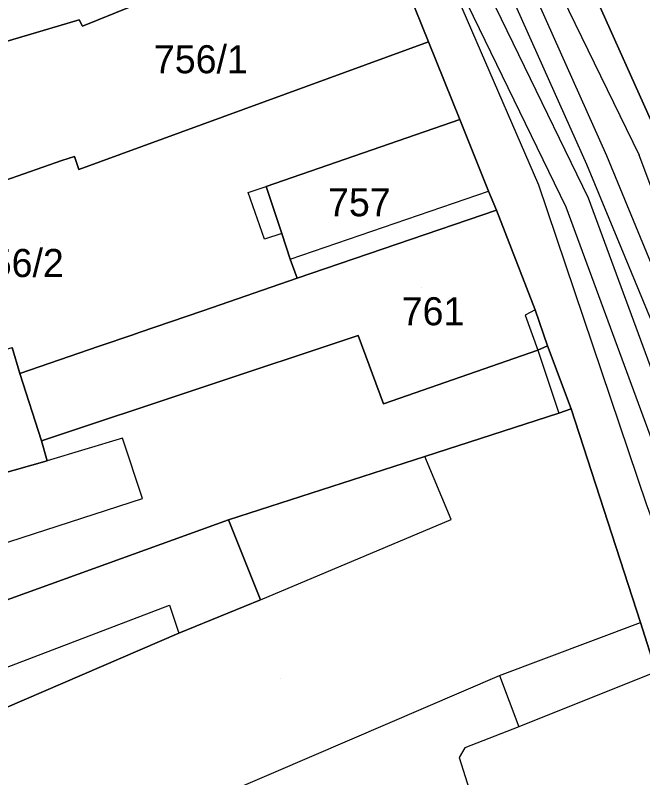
# Model space of a CAD drawing. Extents: x -263423 to -261326, y -1240067 to -1237864.
# Drawn here: x -262842.1 to -262797.4, y -1239094.9 to -1239040.6 of the extents above; entities that cross this region are included whole.
import ezdxf

# ---------------------------------------------------------------- set-up
doc = ezdxf.new("R2010")
doc.units = 0
for name, color, linetype in [('body_kn', 7, 'Continuous'), ('kladpar_druhypozemkov', 7, 'Continuous'), ('kladpar_hranice', 7, 'Continuous'), ('kladpar_parcelnecisla', 7, 'Continuous'), ('kladpar_plochy', 7, 'Continuous'), ('tarchy_linie', 7, 'Continuous'), ('zappar_hrandruhpozemk', 7, 'Continuous')]:
    doc.layers.add(name, color=color, linetype=linetype)

msp = doc.modelspace()

# ---------------------------------------------------------------- linework, layer by layer
at = {"layer": 'body_kn'}
for p, q in [((-262837.59, -1239040.93), (-262837.59, -1239040.93)), ((-262837.35, -1239041.38), (-262837.35, -1239041.38)), ((-262812.71, -1239042.49), (-262812.71, -1239042.49)), ((-262810.48, -1239048.02), (-262810.48, -1239048.02)), ((-262838.83, -1239050.95), (-262838.83, -1239050.95)), ((-262837.93, -1239050.65), (-262837.93, -1239050.65)), ((-262800.02, -1239050.59), (-262800.02, -1239050.59)), ((-262797.7, -1239050.57), (-262797.7, -1239050.57)), ((-262837.6, -1239051.59), (-262837.6, -1239051.59)), ((-262801.45, -1239051.2), (-262801.45, -1239051.2)), ((-262804.85, -1239052.7), (-262804.85, -1239052.7)), ((-262804.85, -1239052.7), (-262804.85, -1239052.7)), ((-262825.54, -1239053.23), (-262825.54, -1239053.23)), ((-262824.27, -1239052.79), (-262824.27, -1239052.79)), ((-262824.27, -1239052.79), (-262824.27, -1239052.79)), ((-262808.42, -1239053.13), (-262808.42, -1239053.13)), ((-262801.33, -1239053.61), (-262801.33, -1239053.61)), ((-262802.9, -1239054.28), (-262802.9, -1239054.28)), ((-262807.87, -1239054.48), (-262807.87, -1239054.48)), ((-262823.15, -1239056.15), (-262823.15, -1239056.15)), ((-262824.39, -1239056.54), (-262824.39, -1239056.54)), ((-262822.55, -1239057.97), (-262822.55, -1239057.97)), ((-262822.07, -1239059.32), (-262822.07, -1239059.32)), ((-262828.78, -1239061.65), (-262828.78, -1239061.65)), ((-262805.11, -1239061.59), (-262805.11, -1239061.59)), ((-262805.11, -1239061.59), (-262805.11, -1239061.59)), ((-262805.82, -1239061.96), (-262805.82, -1239061.96)), ((-262833.77, -1239063.36), (-262833.77, -1239063.36)), ((-262833.32, -1239063.2), (-262833.32, -1239063.2)), ((-262817.72, -1239063.42), (-262817.72, -1239063.42)), ((-262836.17, -1239064.18), (-262836.17, -1239064.18)), ((-262804.92, -1239064.46), (-262804.92, -1239064.46)), ((-262804.92, -1239064.46), (-262804.92, -1239064.46)), ((-262804.22, -1239064.15), (-262804.22, -1239064.15)), ((-262841.82, -1239066.13), (-262841.82, -1239066.13)), ((-262815.92, -1239068.28), (-262815.92, -1239068.28)), ((-262803.43, -1239068.94), (-262803.43, -1239068.94)), ((-262802.54, -1239068.64), (-262802.54, -1239068.64)), ((-262840.28, -1239070.93), (-262840.28, -1239070.93)), ((-262834.5, -1239070.74), (-262834.5, -1239070.74)), ((-262812.96, -1239072.03), (-262812.96, -1239072.03)), ((-262839.87, -1239072.34), (-262839.87, -1239072.34)), ((-262833.07, -1239075.03), (-262833.07, -1239075.03)), ((-262826.95, -1239076.56), (-262826.95, -1239076.56)), ((-262811.09, -1239076.52), (-262811.09, -1239076.52)), ((-262824.67, -1239082.26), (-262824.67, -1239082.26)), ((-262824.67, -1239082.26), (-262824.67, -1239082.26)), ((-262831.15, -1239082.63), (-262831.15, -1239082.63)), ((-262797.61, -1239083.87), (-262797.61, -1239083.87)), ((-262830.49, -1239084.62), (-262830.49, -1239084.62)), ((-262807.65, -1239087.65), (-262807.65, -1239087.65)), ((-262807.65, -1239087.65), (-262807.65, -1239087.65)), ((-262806.27, -1239091.31), (-262806.27, -1239091.31)), ((-262810.11, -1239092.81), (-262810.11, -1239092.81)), ((-262810.51, -1239093.5), (-262810.51, -1239093.5)), ((-262823.73, -1239094.55), (-262823.73, -1239094.55))]:
    msp.add_line(p, q, dxfattribs=at)
at = {"layer": 'kladpar_druhypozemkov'}
for p, q in [((-262828.63, -1239043.18), (-262828.63, -1239043.18)), ((-262816.37, -1239052.99), (-262816.37, -1239052.99)), ((-262840.36, -1239056.82), (-262840.36, -1239056.82)), ((-262813.17, -1239059.99), (-262813.17, -1239059.99)), ((-262823.27, -1239087.83), (-262823.27, -1239087.83))]:
    msp.add_line(p, q, dxfattribs=at)
at = {"layer": 'kladpar_hranice'}
for points in [[(-262833.73, -1238969.9), (-262828.37, -1238983.66), (-262825.44, -1238990.59), (-262814.22, -1239011.77), (-262809.91, -1239018.35), (-262804.2, -1239031.68), (-262793.25, -1239056.13), (-262787.58, -1239069.66), (-262784.4, -1239077.87), (-262784.29, -1239078.44), (-262779.18, -1239091.51), (-262776.96, -1239097.28)], [(-262796.48, -1239087.39), (-262797.61, -1239083.87), (-262802.54, -1239068.64), (-262804.22, -1239064.15), (-262805.11, -1239061.59), (-262807.87, -1239054.48), (-262808.42, -1239053.13), (-262810.48, -1239048.02), (-262812.71, -1239042.49), (-262816.55, -1239032.94), (-262817.72, -1239030.03), (-262822.13, -1239019.1), (-262824.27, -1239013.79), (-262828.77, -1239007.63), (-262832.58, -1239001.75), (-262832.42, -1239001.63), (-262845.05, -1238984.64)], [(-262830.65, -1239008.29), (-262828.77, -1239007.63), (-262824.27, -1239013.79), (-262822.13, -1239019.1), (-262817.72, -1239030.03), (-262816.55, -1239032.94), (-262837.35, -1239041.38), (-262837.59, -1239040.93), (-262846.66, -1239043.6), (-262846.84, -1239043.15), (-262851.13, -1239044.96), (-262856.18, -1239046.5), (-262857.55, -1239042.6), (-262856.21, -1239042.12), (-262858.22, -1239035.66), (-262861.36, -1239036.67), (-262866.58, -1239020.94), (-262851.89, -1239015.77), (-262830.65, -1239008.29)], [(-262793.21, -1239025.44), (-262781.74, -1239049.2), (-262793.25, -1239056.13), (-262804.2, -1239031.68), (-262794.57, -1239026.43), (-262793.21, -1239025.44)], [(-262816.55, -1239032.94), (-262812.71, -1239042.49), (-262837.6, -1239051.59), (-262837.93, -1239050.65), (-262838.83, -1239050.95), (-262842.89, -1239052.37), (-262843.43, -1239052.56), (-262844.81, -1239048.91), (-262846.66, -1239043.6), (-262837.59, -1239040.93), (-262837.35, -1239041.38), (-262816.55, -1239032.94)], [(-262842.89, -1239052.37), (-262838.83, -1239050.95), (-262837.93, -1239050.65), (-262837.6, -1239051.59), (-262812.71, -1239042.49)], [(-262812.71, -1239042.49), (-262810.48, -1239048.02), (-262824.27, -1239052.79), (-262823.15, -1239056.15), (-262822.55, -1239057.97), (-262822.07, -1239059.32), (-262828.78, -1239061.65), (-262833.32, -1239063.2), (-262833.77, -1239063.36), (-262836.17, -1239064.18), (-262841.82, -1239066.13), (-262842.35, -1239064.28)], [(-262810.48, -1239048.02), (-262808.42, -1239053.13), (-262807.87, -1239054.48), (-262822.07, -1239059.32), (-262822.55, -1239057.97), (-262823.15, -1239056.15), (-262824.27, -1239052.79), (-262810.48, -1239048.02)], [(-262807.87, -1239054.48), (-262805.11, -1239061.59), (-262804.22, -1239064.15), (-262804.92, -1239064.46), (-262815.92, -1239068.28), (-262817.72, -1239063.42), (-262840.28, -1239070.93), (-262841.82, -1239066.13), (-262836.17, -1239064.18), (-262833.77, -1239063.36), (-262833.32, -1239063.2), (-262828.78, -1239061.65), (-262822.07, -1239059.32), (-262807.87, -1239054.48)], [(-262882.09, -1239085.08), (-262863.43, -1239079.26), (-262845.68, -1239073.99), (-262839.87, -1239072.34), (-262840.28, -1239070.93), (-262817.72, -1239063.42), (-262815.92, -1239068.28), (-262804.92, -1239064.46), (-262804.22, -1239064.15), (-262802.54, -1239068.64), (-262803.43, -1239068.94), (-262812.96, -1239072.03), (-262826.95, -1239076.56), (-262867.57, -1239091.24), (-262877.82, -1239095.66), (-262902.5, -1239104.08), (-262905.88, -1239093.33), (-262882.09, -1239085.08)], [(-262844.78, -1239064.99), (-262842.35, -1239064.28), (-262841.82, -1239066.13), (-262840.28, -1239070.93), (-262839.87, -1239072.34), (-262845.68, -1239073.99), (-262863.43, -1239079.26), (-262882.09, -1239085.08), (-262883.04, -1239081.95), (-262857.42, -1239074.12), (-262858.97, -1239069.51), (-262849.61, -1239066.53), (-262844.78, -1239064.99)], [(-262842.8, -1239099.09), (-262845.67, -1239091.15), (-262830.49, -1239084.62), (-262824.67, -1239082.26), (-262826.95, -1239076.56), (-262812.96, -1239072.03), (-262803.43, -1239068.94), (-262802.54, -1239068.64), (-262797.61, -1239083.87), (-262796.48, -1239087.39), (-262791.9, -1239101.53)], [(-262877.82, -1239095.66), (-262867.57, -1239091.24), (-262826.95, -1239076.56), (-262824.67, -1239082.26), (-262830.49, -1239084.62), (-262845.67, -1239091.15), (-262842.8, -1239099.09), (-262852.59, -1239102.56), (-262855.47, -1239095), (-262865.58, -1239099.04), (-262877.68, -1239103.86), (-262880.24, -1239104.88), (-262880.42, -1239104.5), (-262889.63, -1239107.67), (-262900.31, -1239111.44), (-262900.66, -1239110.16), (-262902.5, -1239104.08), (-262877.82, -1239095.66)]]:
    msp.add_lwpolyline(points, dxfattribs=at)
at = {"layer": 'kladpar_plochy'}
for points in [[(-262833.73, -1238969.9), (-262828.37, -1238983.66), (-262825.44, -1238990.59), (-262814.22, -1239011.77), (-262809.91, -1239018.35), (-262804.2, -1239031.68), (-262793.25, -1239056.13), (-262787.58, -1239069.66), (-262784.4, -1239077.87), (-262784.29, -1239078.44), (-262779.18, -1239091.51), (-262776.96, -1239097.28)], [(-262796.48, -1239087.39), (-262797.61, -1239083.87), (-262802.54, -1239068.64), (-262804.22, -1239064.15), (-262805.11, -1239061.59), (-262807.87, -1239054.48), (-262808.42, -1239053.13), (-262810.48, -1239048.02), (-262812.71, -1239042.49), (-262816.55, -1239032.94), (-262817.72, -1239030.03), (-262822.13, -1239019.1), (-262824.27, -1239013.79), (-262828.77, -1239007.63), (-262832.58, -1239001.75), (-262832.42, -1239001.63), (-262845.05, -1238984.64)], [(-262842.89, -1239052.37), (-262838.83, -1239050.95), (-262837.93, -1239050.65), (-262837.6, -1239051.59), (-262812.71, -1239042.49), (-262810.48, -1239048.02), (-262824.27, -1239052.79), (-262823.15, -1239056.15), (-262822.55, -1239057.97), (-262822.07, -1239059.32), (-262828.78, -1239061.65), (-262833.32, -1239063.2), (-262833.77, -1239063.36), (-262836.17, -1239064.18), (-262841.82, -1239066.13), (-262842.35, -1239064.28)], [(-262842.8, -1239099.09), (-262845.67, -1239091.15), (-262830.49, -1239084.62), (-262824.67, -1239082.26), (-262826.95, -1239076.56), (-262812.96, -1239072.03), (-262803.43, -1239068.94), (-262802.54, -1239068.64), (-262797.61, -1239083.87), (-262796.48, -1239087.39), (-262791.9, -1239101.53)]]:
    msp.add_lwpolyline(points, dxfattribs=at)
for points in [[(-262830.65, -1239008.29), (-262828.77, -1239007.63), (-262824.27, -1239013.79), (-262822.13, -1239019.1), (-262817.72, -1239030.03), (-262816.55, -1239032.94), (-262837.35, -1239041.38), (-262837.59, -1239040.93), (-262846.66, -1239043.6), (-262846.84, -1239043.15), (-262851.13, -1239044.96), (-262856.18, -1239046.5), (-262857.55, -1239042.6), (-262856.21, -1239042.12), (-262858.22, -1239035.66), (-262861.36, -1239036.67), (-262866.58, -1239020.94), (-262851.89, -1239015.77)], [(-262793.21, -1239025.44), (-262781.74, -1239049.2), (-262793.25, -1239056.13), (-262804.2, -1239031.68), (-262794.57, -1239026.43)], [(-262816.55, -1239032.94), (-262812.71, -1239042.49), (-262837.6, -1239051.59), (-262837.93, -1239050.65), (-262838.83, -1239050.95), (-262842.89, -1239052.37), (-262843.43, -1239052.56), (-262844.81, -1239048.91), (-262846.66, -1239043.6), (-262837.59, -1239040.93), (-262837.35, -1239041.38)], [(-262810.48, -1239048.02), (-262808.42, -1239053.13), (-262807.87, -1239054.48), (-262822.07, -1239059.32), (-262822.55, -1239057.97), (-262823.15, -1239056.15), (-262824.27, -1239052.79)], [(-262807.87, -1239054.48), (-262805.11, -1239061.59), (-262804.22, -1239064.15), (-262804.92, -1239064.46), (-262815.92, -1239068.28), (-262817.72, -1239063.42), (-262840.28, -1239070.93), (-262841.82, -1239066.13), (-262836.17, -1239064.18), (-262833.77, -1239063.36), (-262833.32, -1239063.2), (-262828.78, -1239061.65), (-262822.07, -1239059.32)], [(-262882.09, -1239085.08), (-262863.43, -1239079.26), (-262845.68, -1239073.99), (-262839.87, -1239072.34), (-262840.28, -1239070.93), (-262817.72, -1239063.42), (-262815.92, -1239068.28), (-262804.92, -1239064.46), (-262804.22, -1239064.15), (-262802.54, -1239068.64), (-262803.43, -1239068.94), (-262812.96, -1239072.03), (-262826.95, -1239076.56), (-262867.57, -1239091.24), (-262877.82, -1239095.66), (-262902.5, -1239104.08), (-262905.88, -1239093.33)], [(-262844.78, -1239064.99), (-262842.35, -1239064.28), (-262841.82, -1239066.13), (-262840.28, -1239070.93), (-262839.87, -1239072.34), (-262845.68, -1239073.99), (-262863.43, -1239079.26), (-262882.09, -1239085.08), (-262883.04, -1239081.95), (-262857.42, -1239074.12), (-262858.97, -1239069.51), (-262849.61, -1239066.53)], [(-262877.82, -1239095.66), (-262867.57, -1239091.24), (-262826.95, -1239076.56), (-262824.67, -1239082.26), (-262830.49, -1239084.62), (-262845.67, -1239091.15), (-262842.8, -1239099.09), (-262852.59, -1239102.56), (-262855.47, -1239095), (-262865.58, -1239099.04), (-262877.68, -1239103.86), (-262880.24, -1239104.88), (-262880.42, -1239104.5), (-262889.63, -1239107.67), (-262900.31, -1239111.44), (-262900.66, -1239110.16), (-262902.5, -1239104.08)]]:
    msp.add_lwpolyline(points, close=True, dxfattribs=at)
at = {"layer": 'tarchy_linie'}
for points in [[(-262787.1, -1239097.15), (-262802.9, -1239054.28), (-262817.74, -1239023.69), (-262816.21, -1239022.95), (-262814.68, -1239022.21), (-262814.58, -1239022.42), (-262814.53, -1239021.26), (-262814.71, -1239020.8), (-262813.27, -1239020.23), (-262811.83, -1239019.66), (-262811.41, -1239020.72), (-262811.58, -1239025.17), (-262808.13, -1239032.44), (-262800.02, -1239050.59), (-262793.82, -1239065.63), (-262791.51, -1239071.61), (-262780.14, -1239104.77)], [(-262813.27, -1239020.23), (-262812.97, -1239020.99), (-262813.14, -1239025.49), (-262809.54, -1239033.09), (-262801.45, -1239051.2), (-262795.26, -1239066.2), (-262792.97, -1239072.14), (-262781.61, -1239105.26)], [(-262816.21, -1239022.95), (-262801.33, -1239053.61), (-262785.49, -1239096.59), (-262778.97, -1239116.64), (-262769.58, -1239148.24), (-262765.58, -1239161.32), (-262756.14, -1239192.63), (-262745.47, -1239227.02), (-262734.36, -1239262.66), (-262729.23, -1239278.2), (-262719.46, -1239309.9), (-262705.75, -1239353.04), (-262693.14, -1239374.02), (-262677.03, -1239427.73), (-262664.56, -1239482.72), (-262653.16, -1239519.18)]]:
    msp.add_lwpolyline(points, dxfattribs=at)
at = {"layer": 'zappar_hrandruhpozemk'}
for p, q in [((-262825.54, -1239053.23), (-262824.27, -1239052.79)), ((-262824.39, -1239056.54), (-262825.54, -1239053.23)), ((-262822.55, -1239057.97), (-262808.42, -1239053.13)), ((-262823.15, -1239056.15), (-262824.39, -1239056.54)), ((-262805.11, -1239061.59), (-262805.82, -1239061.96)), ((-262805.82, -1239061.96), (-262804.92, -1239064.46)), ((-262804.92, -1239064.46), (-262803.43, -1239068.94)), ((-262811.09, -1239076.52), (-262812.96, -1239072.03)), ((-262879.73, -1239090.09), (-262833.07, -1239075.03)), ((-262824.67, -1239082.26), (-262811.09, -1239076.52)), ((-262866.53, -1239096.16), (-262831.15, -1239082.63)), ((-262831.15, -1239082.63), (-262830.49, -1239084.62)), ((-262807.65, -1239087.65), (-262797.61, -1239083.87)), ((-262796.48, -1239087.39), (-262806.27, -1239091.31)), ((-262823.73, -1239094.55), (-262807.65, -1239087.65))]:
    msp.add_line(p, q, dxfattribs=at)
for points in [[(-262804.85, -1239052.7), (-262814.39, -1239030.64), (-262820.74, -1239015.96), (-262823.58, -1239012.2), (-262832.77, -1238999.99)], [(-262824.65, -1238999.98), (-262818.29, -1239008.29), (-262797.7, -1239050.57)], [(-262782.68, -1239091.95), (-262786.13, -1239081.39), (-262797.7, -1239050.57)], [(-262793.04, -1239086.7), (-262797.17, -1239075.43), (-262804.85, -1239052.7)], [(-262833.07, -1239075.03), (-262834.5, -1239070.74), (-262839.87, -1239072.34)], [(-262807.65, -1239087.65), (-262806.27, -1239091.31), (-262810.11, -1239092.81), (-262810.51, -1239093.5), (-262806.3, -1239106.87)], [(-262835.86, -1239103.63), (-262837.25, -1239100.35), (-262823.73, -1239094.55)]]:
    msp.add_lwpolyline(points, dxfattribs=at)

# ---------------------------------------------------------------- texts
at = {"layer": 'kladpar_parcelnecisla'}
for s, p in [('756/1', (-262832.267, -1239044.73)), ('757', (-262819.86, -1239054.92)), ('756/2', (-262845.374, -1239059.25)), ('761', (-262814.612, -1239062.69))]:
    msp.add_text(s, height=2, dxfattribs=at).set_placement(p)

doc.saveas('drawing.dxf')
